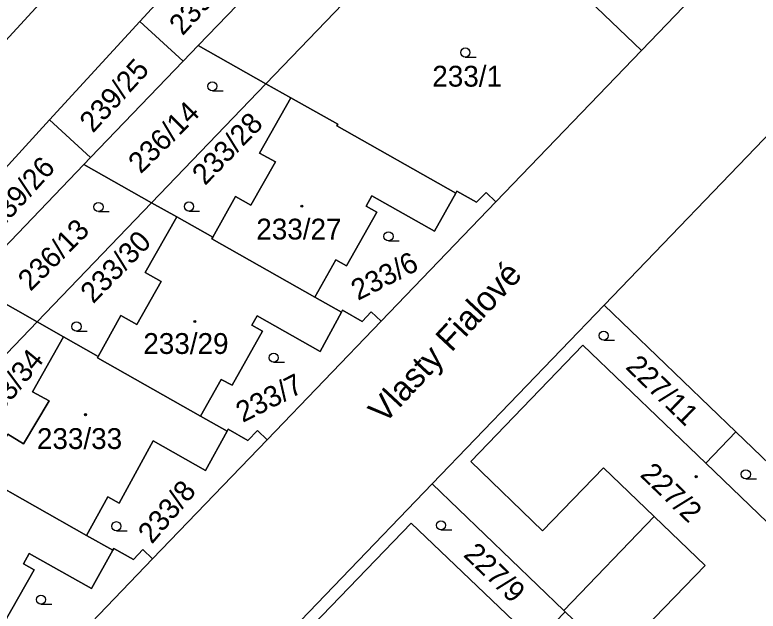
# Model space of a CAD drawing. Extents: x -598233 to -596890, y -1157848 to -1156431.
# Drawn here: x -597951.6 to -597891, y -1156616.1 to -1156567.4 of the extents above; entities that cross this region are included whole.
import ezdxf

# ---------------------------------------------------------------- set-up
doc = ezdxf.new("R2010")
doc.units = 0
for name, color, linetype in [('Level 1', 7, 'Continuous'), ('Level 11', 7, 'Continuous'), ('Level 4', 7, 'Continuous'), ('Level 5', 7, 'Continuous'), ('Level 60', 7, 'Continuous')]:
    doc.layers.add(name, color=color, linetype=linetype)

msp = doc.modelspace()

# ---------------------------------------------------------------- linework, layer by layer
at = {"layer": 'Level 1'}
for points in [[(-597961.55, -1156579.48), (-597931.64, -1156546.88), (-597931.51, -1156547)], [(-597900.51, -1156570.3), (-597884.15, -1156553.26), (-597884.56, -1156552.48), (-597885.11, -1156551.82), (-597887.48, -1156549.55)], [(-597931.14, -1156573.02), (-597915.08, -1156556.3)], [(-597934.07, -1156559.92), (-597941.42, -1156567.94)], [(-597936.66, -1156569.9), (-597930.34, -1156563.32)], [(-597900.51, -1156570.3), (-597907.84, -1156563.26)], [(-597941.42, -1156567.94), (-597948.79, -1156575.98)], [(-597941.42, -1156567.94), (-597937.88, -1156571.18)], [(-597937.88, -1156571.18), (-597936.66, -1156569.9)], [(-597936.66, -1156569.9), (-597931.14, -1156573.02)], [(-597900.51, -1156570.3), (-597912.39, -1156582.66)], [(-597945.44, -1156579.04), (-597937.88, -1156571.18)], [(-597940.47, -1156582.74), (-597931.14, -1156573.02)], [(-597931.14, -1156573.02), (-597929.11, -1156574.17)], [(-597935.48, -1156585.56), (-597933.63, -1156582.22), (-597932.37, -1156582.93), (-597930.35, -1156579.39), (-597931.66, -1156578.68), (-597929.11, -1156574.17)], [(-597915.64, -1156581.95), (-597925.35, -1156576.47), (-597925.28, -1156576.33), (-597929.11, -1156574.17)], [(-597948.79, -1156575.98), (-597956.36, -1156584.23)], [(-597948.79, -1156575.98), (-597945.44, -1156579.04)], [(-597903.56, -1156591.1), (-597889.18, -1156576.14)], [(-597945.44, -1156579.04), (-597945.99, -1156579.62)], [(-597953.2, -1156587.12), (-597945.99, -1156579.62)], [(-597945.99, -1156579.62), (-597940.47, -1156582.74)], [(-597915.64, -1156581.95), (-597917.4, -1156585.05), (-597922.5, -1156582.18), (-597922.97, -1156583.01), (-597922.09, -1156583.51), (-597924.56, -1156587.89), (-597925.44, -1156587.4), (-597927.14, -1156590.44)], [(-597915.64, -1156581.95), (-597915.56, -1156581.8), (-597913.96, -1156582.7), (-597913.18, -1156581.89), (-597912.39, -1156582.66)], [(-597949.8, -1156592.46), (-597940.47, -1156582.74)], [(-597938.42, -1156583.9), (-597940.47, -1156582.74)], [(-597912.39, -1156582.66), (-597921.75, -1156592.41)], [(-597944.81, -1156595.28), (-597942.97, -1156591.94), (-597941.66, -1156592.68), (-597939.68, -1156589.18), (-597941, -1156588.44), (-597938.42, -1156583.9)], [(-597938.42, -1156583.9), (-597935.48, -1156585.56)], [(-597927.14, -1156590.44), (-597935.56, -1156585.69), (-597935.48, -1156585.56)], [(-597955.32, -1156589.33), (-597949.8, -1156592.46)], [(-597927.14, -1156590.44), (-597924.97, -1156591.67)], [(-597917.58, -1156605.69), (-597903.56, -1156591.1)], [(-597903.56, -1156591.1), (-597892.8, -1156601.45)], [(-597924.97, -1156591.67), (-597926.72, -1156594.88), (-597931.85, -1156591.98), (-597932.28, -1156592.74), (-597931.41, -1156593.23), (-597933.9, -1156597.63), (-597934.78, -1156597.16), (-597936.48, -1156600.16)], [(-597921.75, -1156592.41), (-597922.55, -1156591.65), (-597923.29, -1156592.42), (-597924.89, -1156591.52), (-597924.97, -1156591.67)], [(-597959.16, -1156602.16), (-597956.67, -1156599.62), (-597949.8, -1156592.46)], [(-597949.8, -1156592.46), (-597947.65, -1156593.68)], [(-597931.05, -1156602.09), (-597921.75, -1156592.41)], [(-597954.15, -1156604.99), (-597952.19, -1156601.64), (-597950.91, -1156602.43), (-597948.83, -1156598.9), (-597950.17, -1156598.18), (-597947.65, -1156593.68)], [(-597947.65, -1156593.68), (-597944.81, -1156595.28)], [(-597899.47, -1156608.36), (-597903.61, -1156604.38), (-597908.58, -1156609.51), (-597914.43, -1156603.86), (-597905.29, -1156594.36), (-597895.27, -1156604)], [(-597936.48, -1156600.16), (-597944.89, -1156595.41), (-597944.81, -1156595.28)], [(-597936.48, -1156600.16), (-597934.31, -1156601.39)], [(-597945.78, -1156609.89), (-597944.03, -1156606.75), (-597943.12, -1156607.25), (-597940.34, -1156602.16), (-597936.07, -1156604.59), (-597934.31, -1156601.39)], [(-597934.31, -1156601.39), (-597934.22, -1156601.23), (-597932.62, -1156602.14), (-597931.84, -1156601.33), (-597931.05, -1156602.09)], [(-597895.27, -1156604), (-597892.8, -1156601.45)], [(-597892.8, -1156601.45), (-597881, -1156612.79)], [(-597931.05, -1156602.09), (-597940.38, -1156611.8)], [(-597895.27, -1156604), (-597885.24, -1156613.64), (-597894.41, -1156623.14), (-597900.28, -1156617.5), (-597895.32, -1156612.35), (-597899.47, -1156608.36)], [(-597945.78, -1156609.89), (-597954.22, -1156605.12), (-597954.15, -1156604.99)], [(-597932.32, -1156621.02), (-597917.58, -1156605.69)], [(-597917.58, -1156605.69), (-597906.85, -1156616.02)], [(-597909.13, -1156618.62), (-597919.28, -1156608.89), (-597930.89, -1156620.95), (-597920.71, -1156630.74)], [(-597899.47, -1156608.36), (-597906.85, -1156616.02)], [(-597945.78, -1156609.89), (-597943.64, -1156611.1)], [(-597955.11, -1156619.61), (-597953.42, -1156616.6), (-597952.55, -1156617.11), (-597950.04, -1156612.7), (-597950.91, -1156612.2), (-597950.46, -1156611.38), (-597945.36, -1156614.23), (-597943.64, -1156611.1)], [(-597940.38, -1156611.8), (-597941.18, -1156611.04), (-597941.95, -1156611.85), (-597943.55, -1156610.95), (-597943.64, -1156611.1)], [(-597940.38, -1156611.8), (-597949.73, -1156621.54)], [(-597906.85, -1156616.02), (-597906.73, -1156616.13)]]:
    msp.add_lwpolyline(points, dxfattribs=at)
at = {"layer": 'Level 5'}
for p, q in [((-597914.88, -1156570.85), (-597914.005, -1156570.85)), ((-597935.51, -1156573.61), (-597934.635, -1156573.61)), ((-597944.8, -1156583.46), (-597943.925, -1156583.46)), ((-597937.42, -1156583.42), (-597936.545, -1156583.42)), ((-597921.14, -1156585.86), (-597920.265, -1156585.86)), ((-597946.59, -1156593.22), (-597945.715, -1156593.22)), ((-597903.59, -1156593.96), (-597902.715, -1156593.96)), ((-597930.51, -1156595.76), (-597929.635, -1156595.76)), ((-597892, -1156605.28), (-597891.125, -1156605.28)), ((-597943.34, -1156609.52), (-597942.465, -1156609.52)), ((-597916.86, -1156609.44), (-597915.985, -1156609.44)), ((-597949.49, -1156615.51), (-597948.615, -1156615.51))]:
    msp.add_line(p, q, dxfattribs=at)
for centre, radius in [((-597914.88, -1156570.475), 0.375), ((-597935.51, -1156573.235), 0.375), ((-597944.8, -1156583.085), 0.375), ((-597937.42, -1156583.045), 0.375), ((-597928.21, -1156583.02), 0.09), ((-597928.21, -1156583.02), 0.0521), ((-597921.14, -1156585.485), 0.375), ((-597946.59, -1156592.845), 0.375), ((-597936.94, -1156592.43), 0.09), ((-597936.94, -1156592.43), 0.0521), ((-597903.59, -1156593.585), 0.375), ((-597930.51, -1156595.385), 0.375), ((-597945.86, -1156600.04), 0.09), ((-597945.86, -1156600.04), 0.0521), ((-597892, -1156604.905), 0.375), ((-597896.05, -1156605.1), 0.09), ((-597896.05, -1156605.1), 0.0521), ((-597943.34, -1156609.145), 0.375), ((-597916.86, -1156609.065), 0.375), ((-597949.49, -1156615.135), 0.375)]:
    msp.add_circle(centre, radius, dxfattribs=at)
at = {"layer": 'Level 60'}
for points in [[(-597898.46, -1156538.99), (-597915.08, -1156556.3), (-597931.14, -1156573.02), (-597936.66, -1156569.9), (-597930.34, -1156563.32), (-597922.57, -1156555.25), (-597918.11, -1156550.6), (-597914.87, -1156553.71), (-597910.5, -1156549.16), (-597913.74, -1156546.05), (-597902.87, -1156534.75)], [(-597884.15, -1156553.26), (-597900.51, -1156570.3), (-597907.84, -1156563.26), (-597891.22, -1156545.95), (-597887.48, -1156549.55), (-597885.11, -1156551.82), (-597884.56, -1156552.48)], [(-597961.55, -1156579.48), (-597931.64, -1156546.88), (-597931.51, -1156547), (-597926.48, -1156551.64), (-597934.07, -1156559.92), (-597941.42, -1156567.94), (-597948.79, -1156575.98), (-597956.36, -1156584.23)], [(-597915.08, -1156556.3), (-597907.84, -1156563.26), (-597900.51, -1156570.3), (-597912.39, -1156582.66), (-597913.18, -1156581.89), (-597913.96, -1156582.7), (-597915.56, -1156581.8), (-597915.64, -1156581.95), (-597925.35, -1156576.47), (-597925.28, -1156576.33), (-597929.11, -1156574.17), (-597931.14, -1156573.02)], [(-597941.42, -1156567.94), (-597934.07, -1156559.92), (-597930.34, -1156563.32), (-597936.66, -1156569.9), (-597937.88, -1156571.18)], [(-597948.79, -1156575.98), (-597941.42, -1156567.94), (-597937.88, -1156571.18), (-597945.44, -1156579.04)], [(-597945.99, -1156579.62), (-597945.44, -1156579.04), (-597937.88, -1156571.18), (-597936.66, -1156569.9), (-597931.14, -1156573.02), (-597940.47, -1156582.74)], [(-597933.63, -1156582.22), (-597935.48, -1156585.56), (-597938.42, -1156583.9), (-597940.47, -1156582.74), (-597931.14, -1156573.02), (-597929.11, -1156574.17), (-597931.66, -1156578.68), (-597930.35, -1156579.39), (-597932.37, -1156582.93)], [(-597925.28, -1156576.33), (-597925.35, -1156576.47), (-597915.64, -1156581.95), (-597917.4, -1156585.05), (-597922.5, -1156582.18), (-597922.97, -1156583.01), (-597922.09, -1156583.51), (-597924.56, -1156587.89), (-597925.44, -1156587.4), (-597927.14, -1156590.44), (-597935.56, -1156585.69), (-597935.48, -1156585.56), (-597933.63, -1156582.22), (-597932.37, -1156582.93), (-597930.35, -1156579.39), (-597931.66, -1156578.68), (-597929.11, -1156574.17)], [(-597956.36, -1156584.23), (-597948.79, -1156575.98), (-597945.44, -1156579.04), (-597945.99, -1156579.62), (-597953.2, -1156587.12)], [(-597903.56, -1156591.1), (-597889.18, -1156576.14), (-597866.62, -1156597.83), (-597881, -1156612.79), (-597892.8, -1156601.45)], [(-597949.8, -1156592.46), (-597955.32, -1156589.33), (-597953.2, -1156587.12), (-597945.99, -1156579.62), (-597940.47, -1156582.74)], [(-597912.39, -1156582.66), (-597921.75, -1156592.41), (-597922.55, -1156591.65), (-597923.29, -1156592.42), (-597924.89, -1156591.52), (-597924.97, -1156591.67), (-597927.14, -1156590.44), (-597925.44, -1156587.4), (-597924.56, -1156587.89), (-597922.09, -1156583.51), (-597922.97, -1156583.01), (-597922.5, -1156582.18), (-597917.4, -1156585.05), (-597915.64, -1156581.95), (-597915.56, -1156581.8), (-597913.96, -1156582.7), (-597913.18, -1156581.89)], [(-597942.97, -1156591.94), (-597944.81, -1156595.28), (-597947.65, -1156593.68), (-597949.8, -1156592.46), (-597940.47, -1156582.74), (-597938.42, -1156583.9), (-597941, -1156588.44), (-597939.68, -1156589.18), (-597941.66, -1156592.68)], [(-597944.81, -1156595.28), (-597942.97, -1156591.94), (-597941.66, -1156592.68), (-597939.68, -1156589.18), (-597941, -1156588.44), (-597938.42, -1156583.9), (-597935.48, -1156585.56), (-597935.56, -1156585.69), (-597927.14, -1156590.44), (-597924.97, -1156591.67), (-597926.72, -1156594.88), (-597931.85, -1156591.98), (-597932.28, -1156592.74), (-597931.41, -1156593.23), (-597933.9, -1156597.63), (-597934.78, -1156597.16), (-597936.48, -1156600.16), (-597944.89, -1156595.41)], [(-597959.16, -1156602.16), (-597964.74, -1156599.01), (-597961.77, -1156596.02), (-597960.89, -1156595.13), (-597957.55, -1156591.65), (-597955.32, -1156589.33), (-597949.8, -1156592.46), (-597956.67, -1156599.62)], [(-597903.61, -1156604.38), (-597899.47, -1156608.36), (-597906.85, -1156616.02), (-597917.58, -1156605.69), (-597903.56, -1156591.1), (-597892.8, -1156601.45), (-597895.27, -1156604), (-597905.29, -1156594.36), (-597914.43, -1156603.86), (-597908.58, -1156609.51)], [(-597934.22, -1156601.23), (-597934.31, -1156601.39), (-597936.48, -1156600.16), (-597934.78, -1156597.16), (-597933.9, -1156597.63), (-597931.41, -1156593.23), (-597932.28, -1156592.74), (-597931.85, -1156591.98), (-597926.72, -1156594.88), (-597924.97, -1156591.67), (-597924.89, -1156591.52), (-597923.29, -1156592.42), (-597922.55, -1156591.65), (-597921.75, -1156592.41), (-597931.05, -1156602.09), (-597931.84, -1156601.33), (-597932.62, -1156602.14)], [(-597948.83, -1156598.9), (-597950.91, -1156602.43), (-597952.19, -1156601.64), (-597954.15, -1156604.99), (-597957.07, -1156603.34), (-597959.16, -1156602.16), (-597956.67, -1156599.62), (-597949.8, -1156592.46), (-597947.65, -1156593.68), (-597950.17, -1156598.18)], [(-597936.48, -1156600.16), (-597934.31, -1156601.39), (-597936.07, -1156604.59), (-597940.34, -1156602.16), (-597943.12, -1156607.25), (-597944.03, -1156606.75), (-597945.78, -1156609.89), (-597954.22, -1156605.12), (-597954.15, -1156604.99), (-597952.19, -1156601.64), (-597950.91, -1156602.43), (-597948.83, -1156598.9), (-597950.17, -1156598.18), (-597947.65, -1156593.68), (-597944.81, -1156595.28), (-597944.89, -1156595.41)], [(-597894.41, -1156623.14), (-597900.28, -1156617.5), (-597895.32, -1156612.35), (-597899.47, -1156608.36), (-597903.61, -1156604.38), (-597908.58, -1156609.51), (-597914.43, -1156603.86), (-597905.29, -1156594.36), (-597895.27, -1156604), (-597885.24, -1156613.64)], [(-597940.38, -1156611.8), (-597941.18, -1156611.04), (-597941.95, -1156611.85), (-597943.55, -1156610.95), (-597943.64, -1156611.1), (-597945.78, -1156609.89), (-597944.03, -1156606.75), (-597943.12, -1156607.25), (-597940.34, -1156602.16), (-597936.07, -1156604.59), (-597934.31, -1156601.39), (-597934.22, -1156601.23), (-597932.62, -1156602.14), (-597931.84, -1156601.33), (-597931.05, -1156602.09)], [(-597900.28, -1156617.5), (-597894.41, -1156623.14), (-597885.24, -1156613.64), (-597895.27, -1156604), (-597892.8, -1156601.45), (-597881, -1156612.79), (-597895.02, -1156627.38), (-597906.73, -1156616.13), (-597906.85, -1156616.02), (-597899.47, -1156608.36), (-597895.32, -1156612.35)], [(-597963.48, -1156614.71), (-597961.65, -1156611.39), (-597960.34, -1156612.14), (-597958.34, -1156608.61), (-597959.66, -1156607.87), (-597957.07, -1156603.34), (-597954.15, -1156604.99), (-597954.22, -1156605.12), (-597945.78, -1156609.89), (-597943.64, -1156611.1), (-597945.36, -1156614.23), (-597950.46, -1156611.38), (-597950.91, -1156612.2), (-597950.04, -1156612.7), (-597952.55, -1156617.11), (-597953.42, -1156616.6), (-597955.11, -1156619.61), (-597963.55, -1156614.84)], [(-597921.42, -1156631.5), (-597932.32, -1156621.02), (-597917.58, -1156605.69), (-597906.85, -1156616.02), (-597906.73, -1156616.13), (-597909.13, -1156618.62), (-597919.28, -1156608.89), (-597930.89, -1156620.95), (-597920.71, -1156630.74)], [(-597912.29, -1156638.85), (-597920.71, -1156630.74), (-597930.89, -1156620.95), (-597919.28, -1156608.89), (-597909.13, -1156618.62), (-597899.2, -1156628.19), (-597909.36, -1156638.79), (-597910.1, -1156639.26), (-597910.8, -1156639.4), (-597911.52, -1156639.3)], [(-597941.18, -1156611.04), (-597940.38, -1156611.8), (-597949.73, -1156621.54), (-597950.52, -1156620.77), (-597951.29, -1156621.57), (-597952.89, -1156620.67), (-597952.97, -1156620.82), (-597955.11, -1156619.61), (-597953.42, -1156616.6), (-597952.55, -1156617.11), (-597950.04, -1156612.7), (-597950.91, -1156612.2), (-597950.46, -1156611.38), (-597945.36, -1156614.23), (-597943.64, -1156611.1), (-597943.55, -1156610.95), (-597941.95, -1156611.85)]]:
    msp.add_lwpolyline(points, close=True, dxfattribs=at)
for points in [[(-597931.64, -1156546.88), (-597961.55, -1156579.48)], [(-597949.73, -1156621.54), (-597940.38, -1156611.8), (-597931.05, -1156602.09), (-597921.75, -1156592.41), (-597912.39, -1156582.66), (-597900.51, -1156570.3), (-597884.15, -1156553.26)], [(-597889.18, -1156576.14), (-597903.56, -1156591.1), (-597917.58, -1156605.69), (-597932.32, -1156621.02)]]:
    msp.add_lwpolyline(points, dxfattribs=at)

# ---------------------------------------------------------------- texts
at = {"layer": 'Level 11'}
msp.add_text('Vlasty Fialové', height=2, rotation=46.95306, dxfattribs=at).set_placement((-597921.494, -1156600.866))
at = {"layer": 'Level 4'}
for s, rotation, p in [('239/24', 47.7, (-597937.937, -1156569.163)), ('239/25', 47.7, (-597945.245, -1156577.104)), ('236/14', 45, (-597941.345, -1156580.435)), ('233/28', 45.9, (-597936.111, -1156581.389)), ('239/26', 47.7, (-597952.917, -1156585.093)), ('236/13', 45, (-597950.339, -1156590.019)), ('233/30', 45.9, (-597945.223, -1156591.041)), ('233/6', 27, (-597923.634, -1156590.754)), ('233/34', 50.62779, (-597953.585, -1156600.96)), ('227/11', 315.9, (-597901.88, -1156596.221)), ('233/7', 27, (-597933.032, -1156600.718)), ('227/2', 315.9, (-597900.7, -1156605.011)), ('233/8', 49.57389, (-597940.438, -1156610.656)), ('227/9', 315.9, (-597915.105, -1156611.547))]:
    msp.add_text(s, height=1.7, rotation=rotation, dxfattribs=at).set_placement(p)
for s, p in [('233/1', (-597917.571, -1156573.26)), ('233/27', (-597931.926, -1156585.74)), ('233/29', (-597941.141, -1156595.08)), ('233/33', (-597949.82, -1156602.84))]:
    msp.add_text(s, height=1.7, dxfattribs=at).set_placement(p)

doc.saveas('drawing.dxf')
